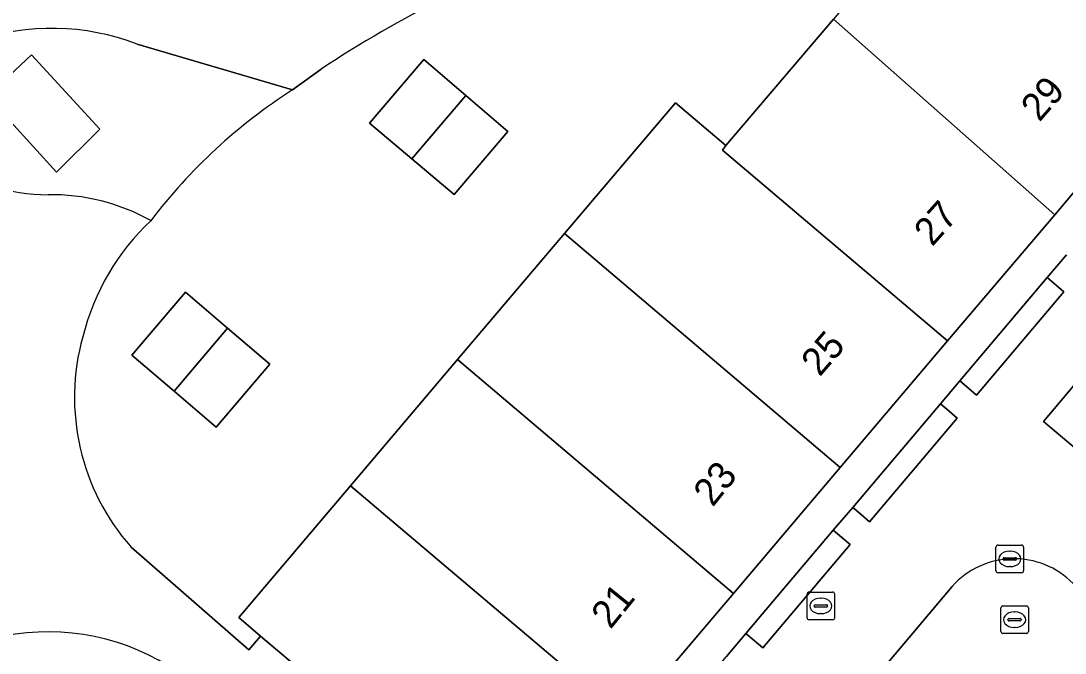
# Model space of a CAD drawing. Extents: x 156412 to 157779, y 382335 to 383768.
# Drawn here: x 157079.52 to 157117.35, y 382931.65 to 382954.58 of the extents above; entities that cross this region are included whole.
import ezdxf

# ---------------------------------------------------------------- set-up
doc = ezdxf.new("R2010")
doc.units = 0
for name, color, linetype in [('IMGEO_Brandkraan', 7, 'Continuous'), ('IMGEO_Erf', 7, 'Continuous'), ('IMGEO_Grasland_overig', 7, 'Continuous'), ('IMGEO_Groenvoorziening', 7, 'Continuous'), ('IMGEO_Haag', 7, 'Continuous'), ('IMGEO_Pand', 7, 'Continuous'), ('IMGEO_Pand_nummerreeks', 7, 'Continuous'), ('IMGEO_Rijbaan_lokaal_open', 7, 'Continuous'), ('IMGEO_Rioolput', 7, 'Continuous'), ('IMGEO_Terreindeel_gesloten', 7, 'Continuous'), ('IMGEO_Voetpad_open', 7, 'Continuous')]:
    doc.layers.add(name, color=color, linetype=linetype)

msp = doc.modelspace()

# ---------------------------------------------------------------- linework, layer by layer
at = {"layer": 'IMGEO_Brandkraan'}
for p, q in [((157107.999, 382932.94), (157107.999, 382933.792)), ((157108.074, 382933.866), (157108.926, 382933.866)), ((157108.487, 382933.646), (157108.512, 382933.646)), ((157109, 382933.792), (157109, 382932.94)), ((157108.258, 382933.36), (157108.258, 382933.372)), ((157108.696, 382933.323), (157108.298, 382933.323)), ((157108.301, 382933.409), (157108.699, 382933.409)), ((157108.742, 382933.372), (157108.742, 382933.36)), ((157108.51, 382933.086), (157108.485, 382933.086)), ((157108.926, 382932.866), (157108.074, 382932.866))]:
    msp.add_line(p, q, dxfattribs=at)
for points in [[(157107.999, 382932.94), (157107.999, 382933.792)], [(157108.074, 382933.866), (157108.926, 382933.866)], [(157109, 382933.792), (157109, 382932.94)], [(157108.926, 382932.866), (157108.074, 382932.866)]]:
    msp.add_lwpolyline(points, dxfattribs=at)
for centre, radius, start, end in [((157108.076, 382933.79), 0.0765, 91.552, 178.448), ((157108.076, 382933.79), 0.0765, 91.552, 178.448), ((157108.924, 382933.79), 0.0765, 1.552, 88.448), ((157108.924, 382933.79), 0.0765, 1.552, 88.448), ((157108.298, 382933.369), 0.0403, 85.8775, 175.7526), ((157108.295, 382933.359), 0.0366, 178.938, 274.7102), ((157108.699, 382933.366), 0.043, 264.8664, 352.4533), ((157108.703, 382933.371), 0.0386, 1.7309, 96.639), ((157108.076, 382932.942), 0.0765, 181.552, 268.448), ((157108.076, 382932.942), 0.0765, 181.552, 268.448), ((157108.924, 382932.942), 0.0765, 271.552, 358.448), ((157108.924, 382932.942), 0.0765, 271.552, 358.448)]:
    msp.add_arc(centre, radius, start, end, dxfattribs=at)
for centre, major_axis, ratio, start_param, end_param in [((157108.486, 382933.366), (-0.387, 0.002), 0.722429, 4.712389, 7.853982), ((157108.511, 382933.366), (-0.39, 0.002), 0.717154, 1.570796, 4.712389)]:
    msp.add_ellipse(centre, major_axis=major_axis, ratio=ratio, start_param=start_param, end_param=end_param, dxfattribs=at)
at = {"layer": 'IMGEO_Erf'}
for points in [[(157083.513, 382935.499), (157087.777, 382931.777), (157088.201, 382932.275), (157087.411, 382932.944), (157091.457, 382937.718), (157095.337, 382942.295), (157099.218, 382946.874), (157103.232, 382951.611), (157105.063, 382950.059), (157108.953, 382954.638)], [(157090.397, 382952.832), (157089.363, 382952.081)], [(157120.109, 382951.273), (157116.972, 382947.551), (157113.092, 382942.975), (157109.205, 382938.389), (157105.333, 382933.821), (157101.453, 382929.245), (157097.419, 382924.474), (157098.404, 382923.625), (157101.212, 382926.949), (157101.916, 382927.781), (157105.085, 382931.532), (157105.788, 382932.364), (157108.951, 382936.107), (157109.654, 382936.94), (157112.83, 382940.698), (157113.533, 382941.53), (157116.696, 382945.273), (157117.393, 382946.098)]]:
    msp.add_lwpolyline(points, dxfattribs=at)
for points in [[(157097.16, 382950.567), (157095.212, 382948.282), (157093.682, 382949.575), (157092.151, 382950.868), (157094.115, 382953.175), (157095.638, 382951.871)], [(157086.599, 382939.851), (157085.071, 382941.156), (157083.542, 382942.462), (157085.484, 382944.74), (157087.01, 382943.436), (157088.535, 382942.132)]]:
    msp.add_lwpolyline(points, close=True, dxfattribs=at)
for centre, radius, start, end in [((157116.113, 382913.693), 46.832, 110.6688, 123.3064), ((157100.265, 382935.114), 20.167, 122.7226, 142.7017), ((157090.251, 382940.986), 8.755, 133.5181, 165.8523), ((157089.673, 382940.929), 8.212, 164.4809, 221.3931), ((157080.526, 382924.239), 8.189, 55.1063, 101.4224)]:
    msp.add_arc(centre, radius, start, end, dxfattribs=at)
at = {"layer": 'IMGEO_Grasland_overig'}
msp.add_lwpolyline([(157089.363, 382952.081), (157083.73, 382953.736)], dxfattribs=at)
msp.add_lwpolyline([(157079.906, 382953.343), (157082.376, 382950.658), (157080.805, 382949.094), (157078.302, 382951.848)], close=True, dxfattribs=at)
for centre, radius, start, end in [((157080.633, 382945.676), 8.634, 68.9825, 108.6924), ((157100.265, 382935.114), 20.167, 122.7226, 142.7017), ((157080.519, 382954.878), 6.605, 233.609, 269.9261), ((157080.642, 382940.983), 7.292, 60.5978, 91.0394)]:
    msp.add_arc(centre, radius, start, end, dxfattribs=at)
at = {"layer": 'IMGEO_Groenvoorziening'}
for points in [[(157123.932, 382948.013), (157123.548, 382948.34), (157116.564, 382940.053), (157122.077, 382935.418), (157122.376, 382935.742), (157122.687, 382936.079), (157117.928, 382940.145), (157120.879, 382943.639), (157124.295, 382947.703)], [(157114.142, 382941.011), (157117.304, 382944.754), (157117.034, 382944.985), (157116.696, 382945.273), (157113.533, 382941.53), (157113.859, 382941.252)], [(157110.263, 382936.421), (157113.438, 382940.179), (157113.153, 382940.422), (157112.83, 382940.698), (157109.654, 382936.94), (157109.965, 382936.675)], [(157106.397, 382931.845), (157109.559, 382935.588), (157109.258, 382935.845), (157108.951, 382936.107), (157105.788, 382932.364), (157106.083, 382932.113)]]:
    msp.add_lwpolyline(points, close=True, dxfattribs=at)
msp.add_lwpolyline([(157113.259, 382934.076), (157104.699, 382923.905)], dxfattribs=at)
msp.add_arc((157115.497, 382932.075), 3.002, 44.5545, 138.1939, dxfattribs=at)
at = {"layer": 'IMGEO_Haag'}
for points in [[(157123.932, 382948.013), (157123.548, 382948.34), (157116.564, 382940.053), (157122.077, 382935.418), (157122.376, 382935.742), (157122.687, 382936.079), (157117.928, 382940.145), (157120.879, 382943.639), (157124.295, 382947.703)], [(157114.142, 382941.011), (157117.304, 382944.754), (157117.034, 382944.985), (157116.696, 382945.273), (157113.533, 382941.53), (157113.859, 382941.252)], [(157110.263, 382936.421), (157113.438, 382940.179), (157113.153, 382940.422), (157112.83, 382940.698), (157109.654, 382936.94), (157109.965, 382936.675)], [(157106.397, 382931.845), (157109.559, 382935.588), (157109.258, 382935.845), (157108.951, 382936.107), (157105.788, 382932.364), (157106.083, 382932.113)]]:
    msp.add_lwpolyline(points, close=True, dxfattribs=at)
at = {"layer": 'IMGEO_Pand'}
for points in [[(157116.972, 382947.551), (157120.109, 382951.273), (157120.997, 382952.328), (157112.84, 382959.232), (157108.953, 382954.638)], [(157116.972, 382947.551), (157108.953, 382954.638), (157105.063, 382950.059), (157104.931, 382949.894), (157113.092, 382942.975)], [(157093.682, 382949.575), (157095.638, 382951.871), (157094.115, 382953.175), (157092.151, 382950.868)], [(157093.682, 382949.575), (157095.212, 382948.282), (157097.16, 382950.567), (157095.638, 382951.871)], [(157099.218, 382946.874), (157109.205, 382938.389), (157113.092, 382942.975), (157104.931, 382949.894), (157105.063, 382950.059), (157103.232, 382951.611)], [(157099.218, 382946.874), (157095.337, 382942.295), (157105.333, 382933.821), (157109.205, 382938.389)], [(157087.01, 382943.436), (157085.484, 382944.74), (157083.542, 382942.462), (157085.071, 382941.156)], [(157087.01, 382943.436), (157085.071, 382941.156), (157086.599, 382939.851), (157088.535, 382942.132)], [(157101.453, 382929.245), (157105.333, 382933.821), (157095.337, 382942.295), (157091.457, 382937.718)], [(157091.457, 382937.718), (157087.411, 382932.944), (157088.201, 382932.275), (157089.981, 382930.769), (157097.419, 382924.474), (157101.453, 382929.245)]]:
    msp.add_lwpolyline(points, close=True, dxfattribs=at)
at = {"layer": 'IMGEO_Rijbaan_lokaal_open'}
for points in [[(157122.077, 382935.418), (157116.564, 382940.053), (157123.548, 382948.34)], [(157117.393, 382946.098), (157116.696, 382945.273), (157117.034, 382944.985), (157117.304, 382944.754), (157114.142, 382941.011), (157113.859, 382941.252), (157113.533, 382941.53), (157112.83, 382940.698), (157113.153, 382940.422), (157113.438, 382940.179), (157110.263, 382936.421), (157109.965, 382936.675), (157109.654, 382936.94), (157108.951, 382936.107), (157109.258, 382935.845), (157109.559, 382935.588), (157106.397, 382931.845), (157106.083, 382932.113), (157105.788, 382932.364), (157105.085, 382931.532)], [(157104.699, 382923.905), (157113.259, 382934.076)]]:
    msp.add_lwpolyline(points, dxfattribs=at)
msp.add_arc((157115.497, 382932.075), 3.002, 44.5545, 138.1939, dxfattribs=at)
at = {"layer": 'IMGEO_Rioolput'}
for p, q in [((157114.919, 382935.571), (157115.771, 382935.571)), ((157114.844, 382934.645), (157114.844, 382935.497)), ((157115.332, 382935.351), (157115.357, 382935.351)), ((157115.845, 382935.497), (157115.845, 382934.645)), ((157115.103, 382935.065), (157115.103, 382935.077)), ((157115.541, 382935.028), (157115.143, 382935.028)), ((157115.146, 382935.114), (157115.544, 382935.114)), ((157115.355, 382934.791), (157115.33, 382934.791)), ((157115.587, 382935.077), (157115.587, 382935.065)), ((157115.771, 382934.571), (157114.919, 382934.571)), ((157115.019, 382932.441), (157115.019, 382933.293)), ((157115.094, 382933.367), (157115.946, 382933.367)), ((157116.02, 382933.293), (157116.02, 382932.441)), ((157115.321, 382932.91), (157115.719, 382932.91)), ((157115.507, 382933.147), (157115.532, 382933.147)), ((157115.278, 382932.861), (157115.278, 382932.873)), ((157115.716, 382932.824), (157115.318, 382932.824)), ((157115.53, 382932.587), (157115.505, 382932.587)), ((157115.762, 382932.873), (157115.762, 382932.861)), ((157115.946, 382932.367), (157115.094, 382932.367))]:
    msp.add_line(p, q, dxfattribs=at)
for points in [[(157114.919, 382935.571), (157115.771, 382935.571)], [(157114.844, 382934.645), (157114.844, 382935.497)], [(157115.845, 382935.497), (157115.845, 382934.645)], [(157115.771, 382934.571), (157114.919, 382934.571)], [(157115.019, 382932.441), (157115.019, 382933.293)], [(157115.094, 382933.367), (157115.946, 382933.367)], [(157116.02, 382933.293), (157116.02, 382932.441)], [(157115.946, 382932.367), (157115.094, 382932.367)]]:
    msp.add_lwpolyline(points, dxfattribs=at)
for centre, radius, start, end in [((157114.921, 382935.495), 0.0765, 91.552, 178.448), ((157114.921, 382935.495), 0.0765, 91.552, 178.448), ((157115.769, 382935.495), 0.0765, 1.552, 88.448), ((157115.769, 382935.495), 0.0765, 1.552, 88.448), ((157115.143, 382935.074), 0.0403, 85.8775, 175.7526), ((157115.14, 382935.064), 0.0366, 178.938, 274.7102), ((157115.544, 382935.071), 0.043, 264.8664, 352.4533), ((157115.548, 382935.076), 0.0386, 1.7309, 96.639), ((157114.921, 382934.647), 0.0765, 181.552, 268.448), ((157114.921, 382934.647), 0.0765, 181.552, 268.448), ((157115.769, 382934.647), 0.0765, 271.552, 358.448), ((157115.769, 382934.647), 0.0765, 271.552, 358.448), ((157115.096, 382933.291), 0.0765, 91.552, 178.448), ((157115.096, 382933.291), 0.0765, 91.552, 178.448), ((157115.944, 382933.291), 0.0765, 1.552, 88.448), ((157115.944, 382933.291), 0.0765, 1.552, 88.448), ((157115.318, 382932.87), 0.0403, 85.8775, 175.7526), ((157115.723, 382932.872), 0.0386, 1.7309, 96.639), ((157115.315, 382932.86), 0.0366, 178.938, 274.7102), ((157115.719, 382932.867), 0.043, 264.8664, 352.4533), ((157115.096, 382932.443), 0.0765, 181.552, 268.448), ((157115.096, 382932.443), 0.0765, 181.552, 268.448), ((157115.944, 382932.443), 0.0765, 271.552, 358.448), ((157115.944, 382932.443), 0.0765, 271.552, 358.448)]:
    msp.add_arc(centre, radius, start, end, dxfattribs=at)
for centre, major_axis, ratio, start_param, end_param in [((157115.331, 382935.071), (-0.387, 0.002), 0.722429, 4.712389, 7.853982), ((157115.356, 382935.071), (-0.39, 0.002), 0.717154, 1.570796, 4.712389), ((157115.506, 382932.867), (-0.387, 0.002), 0.722429, 4.712389, 7.853982), ((157115.531, 382932.867), (-0.39, 0.002), 0.717154, 1.570796, 4.712389)]:
    msp.add_ellipse(centre, major_axis=major_axis, ratio=ratio, start_param=start_param, end_param=end_param, dxfattribs=at)
at = {"layer": 'IMGEO_Terreindeel_gesloten'}
msp.add_lwpolyline([(157079.906, 382953.343), (157078.302, 382951.848), (157080.805, 382949.094), (157082.376, 382950.658)], close=True, dxfattribs=at)
at = {"layer": 'IMGEO_Voetpad_open'}
for points in [[(157083.73, 382953.736), (157089.363, 382952.081), (157090.397, 382952.832)], [(157085.21, 382930.955), (157088.048, 382928.512), (157088.223, 382928.716), (157088.373, 382928.892), (157089.981, 382930.769), (157088.201, 382932.275), (157087.777, 382931.777), (157083.513, 382935.499)]]:
    msp.add_lwpolyline(points, dxfattribs=at)
for centre, radius, start, end in [((157116.113, 382913.693), 46.832, 110.6688, 123.3064), ((157080.633, 382945.676), 8.634, 68.9825, 108.6924), ((157080.519, 382954.878), 6.605, 233.609, 269.9261), ((157080.642, 382940.983), 7.292, 60.5978, 91.0394), ((157090.251, 382940.986), 8.755, 133.5181, 165.8523), ((157089.673, 382940.929), 8.212, 164.4809, 221.3931), ((157080.526, 382924.239), 8.189, 55.1063, 101.4224)]:
    msp.add_arc(centre, radius, start, end, dxfattribs=at)

# ---------------------------------------------------------------- texts
at = {"layer": 'IMGEO_Pand_nummerreeks'}
for s, rotation, p in [('29', 49.0227, (157116.417, 382950.884)), ('27', 48.3195, (157112.534, 382946.368)), ('25', 49.1934, (157108.459, 382941.648)), ('23', 51.2429, (157104.582, 382936.923)), ('21', 51.0417, (157100.878, 382932.493))]:
    msp.add_text(s, height=1, rotation=rotation, dxfattribs=at).set_placement(p)

doc.saveas('drawing.dxf')
